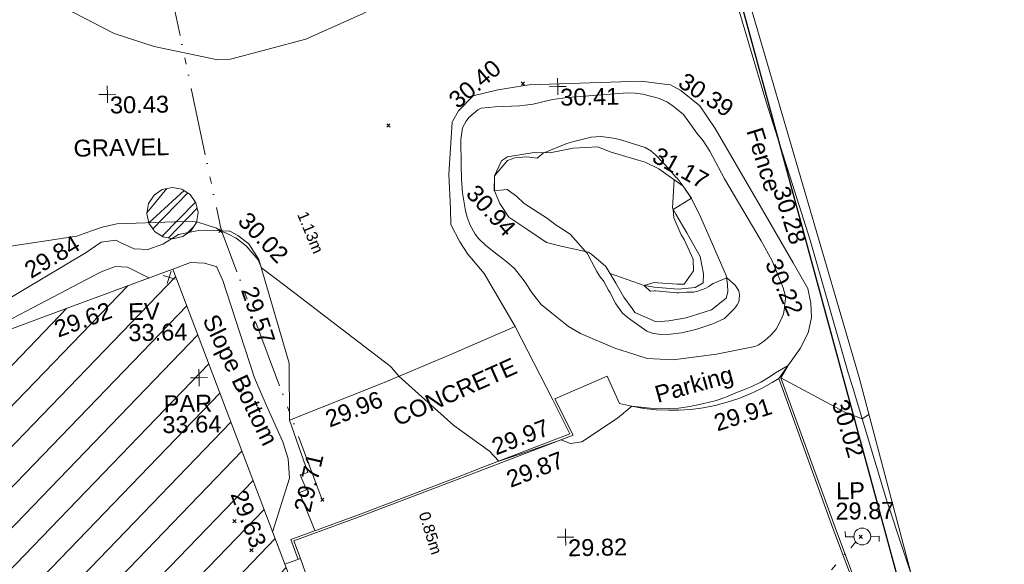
# Model space of a CAD drawing. Header units: millimetres. Extents: x -290717 to 520720, y -88450 to 287762.
# Tile 355 of 381: x 403332 to 425196, y 151249 to 163332. Entities that reach past the tile are written whole.
import ezdxf

# ---------------------------------------------------------------- set-up
doc = ezdxf.new("R2010")
doc.units = ezdxf.units.MM
for name, pattern in [('IMPORT-HIDDEN2 _3_', [4762.5, 3175, -1587.5]), ('IMPORT-UG_ELEC_LV_QLB2 _2_', [2700, 1500, -300.0000000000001, 0, -250, 150, -300.0000000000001, 0, -200]), ('IMPORT-UG_ELEC_STREET LIGHTING_QLB2 _2_', [2700, 1500, -300.0000000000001, 0, -250, 150, -300.0000000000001, 0, -200])]:
    doc.linetypes.add(name, pattern=pattern)
for name, color, linetype, lineweight, true_color in [('00_TOPO_EAVE', 7, 'Continuous', 9, 0x666666), ('00_TOPO_FURN_LAMP_POST', 7, 'Continuous', 9, 0x666666), ('00_UAV_BUILDING_HATCH', 7, 'Continuous', 9, 0x999999), ('00_UAV_BUILDING_OUTLINE', 5, 'Continuous', 9, 0x0000ff), ('00_UAV_CONCRETE', 9, 'Continuous', 9, 0x808080), ('00_UAV_EAVE', 7, 'Continuous', 9, 0x666666), ('00_UAV_FENCE', 7, 'Continuous', 9, 0x264c2f), ('00_UAV_FURN_LAMP_POST', 7, 'Continuous', 9, 0xa50000), ('00_UAV_KERB_BOTTOM', 1, 'Continuous', 9, 0xff0000), ('00_UAV_KERB_TOP', 7, 'Continuous', 9, 0xa500a5), ('00_UAV_LEVEL_SPOT', 7, 'Continuous', 9, 0x666666), ('00_UAV_PARAPET', 7, 'Continuous', 9, 0x666666), ('00_UAV_PARKING', 4, 'Continuous', 9, 0x00ffff), ('00_UAV_SLOPE_BOTTOM', 30, 'Continuous', 9, 0xff7f00), ('00_UAV_SLOPE_TOP', 40, 'Continuous', 9, 0xffbf00), ('00_UAV_TREE_LINE', 7, 'Continuous', 9, 0x52a552), ('01_DTM_CONTOUR_MJR', 7, 'Continuous', 9, 0x7f3f00), ('01_DTM_CONTOUR_MNR', 7, 'Continuous', 9, 0xa5a552), ('12333-PUM-2D-U-0001-C01 - Rev2_REVIT IMPORT_dwg', 7, 'Continuous', 9, 0x767676), ('PUM-CHAMBER EXTENTS', 6, 'IMPORT-HIDDEN2 _3_', 9, 0xff00ff), ('PUM-ELECTRIC-LV-QLB2', 1, 'IMPORT-UG_ELEC_LV_QLB2 _2_', 9, 0xff0000), ('PUM-ELECTRIC-SL-QLB2', 7, 'IMPORT-UG_ELEC_STREET LIGHTING_QLB2 _2_', 9, 0xff7f7f), ('PUM-SURVEY BOUNDARY_EXTENT', 190, 'Continuous', 25, 0x7f00ff)]:
    doc.layers.add(name, color=color, linetype=linetype, lineweight=lineweight, true_color=true_color)
doc.layers.add('00_UAV_SURVEY_TEXT', color=7, linetype='Continuous', lineweight=9)
doc.layers.add('GEN-TEXT', color=7, linetype='Continuous', lineweight=9)
doc.styles.add('Arial_1', font='arial.ttf', dxfattribs={"height": 250})
doc.styles.add('Swis721 Lt BT_2', font='swissl.ttf', dxfattribs={"height": 375})

# ---------------------------------------------------------------- blocks, each defined once
blk = doc.blocks.new('12333-PUM-2D-U-0001-C01 - Rev2_REVIT IMPORT_dwg_MSL_Eaves_SYM_1-V74-Site Location Plan Existing')
at = {"layer": '00_TOPO_EAVE', "color": 254, "true_color": 0xcccccc}
for p, q in [((356.5791934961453, -116.0873754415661), (-356.5791934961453, 116.0873754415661)), ((-116.0873754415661, -356.5791934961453), (116.0873754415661, 356.5791934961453))]:
    blk.add_line(p, q, dxfattribs=at)
blk = doc.blocks.new('12333-PUM-2D-U-0001-C01 - Rev2_REVIT IMPORT_dwg_MSL_Lamp_Post_SYM-2077240-Site Location Plan Existing')
at = {"layer": '00_TOPO_FURN_LAMP_POST', "color": 254, "true_color": 0xcccccc, "flags": 128}
for points in [[(-500.1060478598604, 0), (-1000.212095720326, 0), (-1000.212095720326, 316.7338303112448)], [(500.1060478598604, 0), (1000.21209571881, 0), (1000.21209571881, -316.7338303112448)]]:
    blk.add_lwpolyline(points, dxfattribs=at)
at = {"layer": '00_TOPO_FURN_LAMP_POST', "color": 254, "true_color": 0xcccccc}
blk.add_circle((0, 0), 500.1060478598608, dxfattribs=at)
blk = doc.blocks.new('12333-PUM-2D-U-0001-C01 - Rev2_REVIT IMPORT_dwg_MSL_Parapet_SYM-V111-Site Location Plan Existing')
at = {"layer": '00_UAV_PARAPET', "color": 254, "true_color": 0xcccccc, "flags": 128}
for points in [[(0, -500.0000000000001), (0, 0), (-500.0000000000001, 0)], [(500.0000000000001, 0), (0, 0), (0, 500.0000000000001)]]:
    blk.add_lwpolyline(points, dxfattribs=at)
blk = doc.blocks.new('12333-PUM-2D-U-0001-C01 - Rev2_REVIT IMPORT_dwg_UAV-2077255-Site Location Plan Existing')
at = {"layer": '00_UAV_LEVEL_SPOT', "color": 254, "true_color": 0xcccccc, "flags": 128}
for points in [[(0, -500.0000000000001), (0, 0), (-500.0000000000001, 0)], [(500.0000000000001, 0), (0, 0), (0, 500.0000000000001)]]:
    blk.add_lwpolyline(points, dxfattribs=at)
blk = doc.blocks.new('12333-PUM-2D-U-0001-C01 - Rev2_REVIT IMPORT_dwg_MGS62954_T2_Galway_ITM_3d_Rev1-2077680-Site Location Plan Existing')
at = {"layer": '00_UAV_BUILDING_HATCH', "true_color": 0xcccccc}
h = blk.add_hatch(dxfattribs=at)
h.set_pattern_fill('FP_1', color=254, style=0, pattern_type=2)
h.set_pattern_definition([(45, (0, 0), (-441.9417382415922, 441.9417382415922), [])])
h.paths.add_polyline_path([(534258130.3624688, 725648483.3139625), (534277656.3624687, 725655386.3139623), (534278388.3624687, 725653331.3139625), (534295255.4606528, 725659853.892727), (534294221.4606528, 725663214.8927271), (534296151.4606527, 725663830.8927269), (534296560.4606526, 725662667.892727), (534309422.4606529, 725667184.8927269), (534307379.4606526, 725673087.8927273), (534303370.4606528, 725671653.8927271), (534300995.5869049, 725678397.3035644), (534310510.4335188, 725681741.4081918), (534314220.5869049, 725671576.3035644), (534326500.5869049, 725675858.3035647), (534324518.5869049, 725681362.3035645), (534326113.5869048, 725681952.3035645), (534324160.5869049, 725687672.3035644), (534318720.5869049, 725685739.3035644), (534311382.5869049, 725706099.3035645), (534306310.324325, 725704323.4114221), (534306355.1088055, 725704192.7557818), (534273124.3649247, 725692215.3564034), (534273147.722073, 725692180.3999606), (534273192.9489231, 725691953.0292308), (534273147.722073, 725691725.6585009), (534273018.9269006, 725691532.9029037), (534272826.1713033, 725691404.1077312), (534272598.8005735, 725691358.8808811), (534272359.2318197, 725691412.2581903), (534272168.7586477, 725691547.7426457), (534272046.0540514, 725691744.8881879), (534272030.8694313, 725691821.2264285), (534266685.9286339, 725689894.7426034), (534268524.9398829, 725684612.5737505), (534268047.9286339, 725684437.7426035), (534269413.1688387, 725680562.3524156), (534277645.4188778, 725683533.3784788), (534277949.5529158, 725682690.6704742), (534281834.7170619, 725684092.8295298), (534281561.9286339, 725684932.7426034), (534287959.9286339, 725687070.7426034), (534294707.928634, 725667896.7426034), (534289312.3624687, 725665760.3139626), (534287625.3624685, 725670664.3139626), (534264563.3624687, 725662495.3139625), (534260945.3624687, 725672663.3139623), (534250837.3624687, 725669091.3139623), (534258126.7857321, 725648493.4208302)])
h.paths.add_polyline_path([(534297904.5869049, 725687834.3035645), (534296489.5869049, 725693151.3035643), (534301799.5869049, 725695024.3035643), (534303779.5869048, 725689436.3035644), (534301175.8806049, 725688726.3227148)])
at = {"layer": '00_UAV_BUILDING_OUTLINE', "color": 254, "true_color": 0xcccccc, "flags": 128}
blk.add_lwpolyline([(534295075.1652696, 725700127.1113536), (534299778.7335694, 725701822.4244721), (534304482.3018697, 725703517.7375907), (534306355.1088054, 725704192.7557818), (534306310.3243249, 725704323.4114221), (534309020.0596396, 725705272.139446), (534311382.5869048, 725706099.3035647), (534313077.9019064, 725701395.4859809), (534314773.2169079, 725696691.6683966), (534316468.5319094, 725691987.8508127), (534318163.846911, 725687284.0332288), (534318720.5869048, 725685739.3035643), (534321884.6900651, 725686863.6071323), (534324160.5869048, 725687672.3035644), (534324995.6435801, 725685226.5666556), (534326113.5869048, 725681952.3035647)], dxfattribs=at)
at = {"layer": '00_UAV_CONCRETE', "color": 254, "true_color": 0xcccccc}
blk.add_line((534314104.7485062, 725699627.7358189), (534313758.4066768, 725699507.3588176), dxfattribs=at)
at = {"layer": '00_UAV_CONCRETE', "color": 254, "true_color": 0xcccccc, "flags": 128}
blk.add_lwpolyline([(534319772.665399, 725703050.11376), (534318962.7484999, 725704689.7360002), (534317487.7485, 725704081.7360002), (534316035.0972621, 725703499.3096812), (534315998.7484999, 725703484.736), (534313918.7484999, 725702705.7360001), (534314302.7484999, 725701536.736), (534314133.7484999, 725701488.7360002), (534314268.7485, 725701149.7360001), (534314109.7484999, 725701096.7360002), (534314394.7290625, 725700356.1402731), (534314438.4941374, 725700242.4054018)], dxfattribs=at)
at = {"layer": '00_UAV_FENCE', "color": 254, "true_color": 0xcccccc, "flags": 128}
blk.add_lwpolyline([(534320389.2509079, 725722295.602911), (534322026.9295781, 725717574.8527672), (534322067.324325, 725717458.4114221), (534323679.0831036, 725712856.5119228), (534323835.3243248, 725712410.4114221), (534324615.3243248, 725709605.4114221), (534325077.7794791, 725708060.7516631), (534325547.3243248, 725706492.411422), (534326340.3243248, 725703539.4114221), (534326421.4476557, 725703251.9306183), (534327140.3243249, 725700704.4114221), (534327841.8839352, 725698460.7306354), (534328104.3243249, 725697621.4114221), (534329204.8015908, 725693653.4179425), (534329542.3243249, 725692436.4114221), (534330410.324325, 725689060.4114221)], dxfattribs=at)
at = {"layer": '00_UAV_KERB_BOTTOM', "color": 254, "true_color": 0xcccccc, "flags": 128}
for points in [[(534324794.7485063, 725703437.7358189), (534325939.7485063, 725700092.735819), (534326430.7921224, 725698715.4712597), (534327071.7485063, 725696917.7358189), (534327742.7485063, 725695001.7358189), (534326745.1810315, 725694653.3789229), (534325663.7485064, 725694275.7358189), (534323191.7485062, 725693377.7358189), (534322047.8799772, 725692941.646758), (534321869.7485062, 725692873.7358187)], [(534314104.7485064, 725699627.7358189), (534313962.7485064, 725700024.7358189), (534315426.7485063, 725700531.735819), (534317637.7485063, 725701325.735819), (534318266.2247632, 725701555.0513378), (534320205.7485062, 725702262.7358189), (534319817.7485062, 725703071.735819)]]:
    blk.add_lwpolyline(points, dxfattribs=at)
at = {"layer": '00_UAV_KERB_TOP', "color": 254, "true_color": 0xcccccc, "flags": 128}
for points in [[(534324842.0538554, 725703453.9285319), (534325986.9511545, 725700109.2285619), (534326478.1010932, 725698731.6657922), (534327118.8918768, 725696934.3948227), (534327806.4794167, 725694971.0301031), (534326855.7383016, 725694639.0252694), (534325680.5271744, 725694228.6340821), (534323209.1912981, 725693330.8753372), (534322157.4599354, 725692929.9126996), (534321887.5600289, 725692827.0159124)], [(534314057.669465, 725699610.8964642), (534313898.6588702, 725700055.4542539), (534315410.1173587, 725700578.8896729), (534317620.7296044, 725701372.7504252), (534318155.2705457, 725701567.7912593), (534320136.8292893, 725702290.8132775), (534319772.665399, 725703050.11376)]]:
    blk.add_lwpolyline(points, dxfattribs=at)
at = {"layer": '00_UAV_PARKING', "color": 254, "true_color": 0xcccccc}
blk.add_line((534314104.7485062, 725699627.7358189), (534314696.7485064, 725697894.7358189), dxfattribs=at)
at = {"layer": '00_UAV_PARKING', "color": 254, "true_color": 0xcccccc, "flags": 128}
blk.add_lwpolyline([(534319817.7485062, 725703071.735819), (534320986.7485062, 725703557.7358189), (534321252.7485063, 725702947.7358189), (534321518.0745678, 725702879.0384374), (534321787.190613, 725702827.1365758), (534322059.0345643, 725702792.2350671), (534322332.5335771, 725702774.4716512), (534322556.7485063, 725702772.735819), (534322830.4897625, 725702786.2625976), (534323102.8414996, 725702816.9510398), (534323372.7288691, 725702864.6800324), (534323639.0867494, 725702929.261211), (534323900.8639476, 725703010.4397031), (534324157.0273487, 725703107.8951343), (534324249.7465417, 725703150.0109063), (534324406.5659927, 725703221.2428923), (534324648.4950644, 725703350.0356456), (534324794.7485063, 725703437.7358189)], dxfattribs=at)
at = {"layer": '00_UAV_SLOPE_BOTTOM', "color": 254, "true_color": 0xcccccc, "flags": 128}
for points in [[(534318962.7484999, 725704689.7360002), (534318295.3245001, 725705877.4115), (534317939.3245002, 725706314.4115001), (534317768.3245001, 725706592.4115), (534317576.3245, 725706983.4115), (534317572.3245001, 725707325.4115001), (534317551.3245001, 725708095.4115), (534317642.3245001, 725709252.4115001), (534317656.9985378, 725709278.0654123), (534317785.3245001, 725709502.4115), (534318119.3245001, 725709823.4115001), (534318671.3245, 725709946.4115), (534319367.3245, 725710049.4115001), (534321857.3245, 725710087.4115001), (534322370.0117937, 725710011.1045543), (534322502.3245001, 725709991.4115001), (534322729.3245001, 725709863.4115001), (534323147.3245001, 725709516.4115001), (534323482.3245, 725709009.4115001), (534324448.3245001, 725707274.4115001), (534325156.274173, 725705994.0181463), (534325472.3245001, 725705422.4115), (534325539.3245, 725705096.4115001), (534325546.3245, 725704779.4115), (534325464.3245001, 725704436.4115), (534325285.3245001, 725704094.4115002), (534324794.7485063, 725703437.7358189)], [(534321089.8519862, 725705831.8107947), (534321842.3245001, 725705549.4115001), (534322062.3245001, 725705512.4115001), (534322593.3245001, 725705459.4115001), (534322974.3245001, 725705489.4115), (534323155.3245001, 725705585.4115), (534323165.3245001, 725705785.4115001), (534323096.3245001, 725706171.4115001), (534322813.3245, 725706706.4115), (534322576.3245001, 725707120.4115001), (534322502.3245001, 725707260.4115001), (534322546.7269245, 725707887.7472982)], [(534310848.4244108, 725705912.28348), (534310376.3245001, 725706161.4115), (534310115.3245, 725706181.4115), (534309869.3245001, 725706096.4115001), (534309760.3245001, 725706052.4115001), (534306310.3243249, 725704323.4114221), (534306339.7807832, 725704338.1738037)], [(534313499.1850438, 725700226.594637), (534313891.3245001, 725701415.4115002), (534313874.3245001, 725701843.4115), (534313762.3245001, 725702224.4115002), (534313401.3245001, 725703049.4115), (534313158.3245001, 725703654.4115001), (534312756.2299093, 725704959.2655461), (534312489.3245001, 725705825.4115001), (534312354.3245001, 725706136.4115), (534312340.3245, 725706138.4115002), (534312086.3245002, 725706216.4115), (534311781.3245, 725706241.4115002), (534311382.5869048, 725706099.3035645)]]:
    blk.add_lwpolyline(points, dxfattribs=at)
at = {"layer": '00_UAV_SLOPE_TOP', "color": 254, "true_color": 0xcccccc, "flags": 128}
blk.add_lwpolyline([(534323331.3245, 725704984.4115), (534322761.3245001, 725704816.4115), (534322375.3245, 725704757.4115001), (534322094.3245001, 725704745.4115001), (534321628.3245001, 725704957.4115), (534321567.3245001, 725705045.4115002), (534321384.3245, 725705302.4115), (534321216.3245002, 725705613.4115), (534321000.3245001, 725705986.4115), (534320684.3245001, 725706269.4115), (534320617.3245, 725706310.4115001), (534320041.3245, 725706450.4115001), (534319692.3245001, 725706544.4115001), (534319257.7972078, 725706845.0771958), (534318861.3245001, 725707119.4115001), (534318668.3245001, 725707425.4115002), (534318553.3245, 725707713.4115), (534318564.3245002, 725708041.4115), (534318720.3245, 725708373.4115001), (534318860.3245, 725708460.4115002), (534319449.3245002, 725708543.4115001), (534319801.3245001, 725708529.4115001), (534320320.3245001, 725708629.4115001), (534320868.3245002, 725708645.4115001), (534321142.3245, 725708529.4115001), (534321760.1417096, 725708338.6974977), (534321913.3245001, 725708291.4115), (534322213.3245001, 725708131.4115), (534322748.3245002, 725707740.4115), (534322929.3245, 725707467.4115001), (534323130.3245001, 725707039.4115001), (534323665.3245001, 725705744.4115001), (534323694.3245001, 725705539.4115), (534323697.3245001, 725705378.4115), (534323655.3245001, 725705239.4115001)], close=True, dxfattribs=at)
blk.add_lwpolyline([(534306817.3245001, 725704985.4115001), (534308074.6815334, 725705704.714618), (534309467.3245001, 725706501.4115002), (534309804.3245, 725706721.4115001), (534310133.3245001, 725706766.4115001), (534310228.3245001, 725706709.4115), (534310532.3245001, 725706566.4115), (534310837.3245001, 725706541.4115), (534311175.3245001, 725706658.4115), (534311525.3245002, 725706862.4115), (534311931.3245001, 725706940.4115002), (534312372.3245001, 725706941.4115), (534312655.6486632, 725706918.9409629), (534312662.3245002, 725706918.4115001), (534312840.3245, 725706821.4115), (534313079.3245001, 725706628.4115001), (534313297.3245002, 725706277.4115001), (534313932.3245001, 725703963.4115), (534313918.7484999, 725702705.7360001)], dxfattribs=at)
at = {"layer": '00_UAV_TREE_LINE', "color": 254, "true_color": 0xcccccc, "flags": 128}
blk.add_lwpolyline([(534310837.2722841, 725749438.6609697), (534309905.2722841, 725745278.6609697), (534309789.2722842, 725744421.6609697), (534309825.2722842, 725743677.6609697), (534312213.2509079, 725736174.6029111), (534312707.250908, 725734512.6029111), (534313289.2509078, 725733305.602911), (534314274.2509079, 725732431.6029112), (534315105.2509079, 725731852.6029111), (534316079.2509079, 725731309.6029111), (534316719.2509079, 725730536.6029111), (534317304.2509078, 725728943.6029111), (534320382.2509079, 725721266.602911), (534322915.7485062, 725716499.735819), (534324281.7485062, 725711808.735819), (534326579.7485062, 725703426.735819), (534328530.7485062, 725695507.7358189), (534329612.7485062, 725686913.7358189)], dxfattribs=at)
at = {"layer": '01_DTM_CONTOUR_MJR', "color": 254, "true_color": 0xcccccc, "flags": 128}
blk.add_lwpolyline([(534326782.5318602, 725702603.6495144), (534326630, 725702510), (534326250.8298165, 725702666.1322006), (534324840, 725703450.0000002), (534325010, 725703720.0000002), (534324723.5181348, 725703560.7527758), (534324601.9930812, 725703484.4193728), (534324395.4964837, 725703366.3536645), (534324177.7310078, 725703264.513067), (534324066.8184819, 725703222.79868), (534323839.8130546, 725703132.7813692), (534323614.6783548, 725703046.0575415), (534323372.8000435, 725702969.2016956), (534323122.334004, 725702910.080483), (534323053.2106439, 725702898.2259551), (534322808.505237, 725702853.9033495), (534322555.4751132, 725702820.6787331), (534322334.8214288, 725702811.5384616), (534322067.5579325, 725702810.7843137), (534321791.4895494, 725702848.2056032), (534321520.0000001, 725702880.0000001), (534321202.3170733, 725702617.987805), (534320395.0896152, 725702106.5923913), (534320144.2178007, 725702076.1967961), (534319940.0000002, 725702160), (534319081.3307316, 725701883.4710009), (534318550.0000001, 725701710.0000001), (534318348.1544781, 725701938.9765226), (534317564.7412981, 725702521.9314024), (534316370.0000001, 725703630.0000001), (534316200.5392013, 725703832.3598394), (534316172.3539013, 725703861.796617), (534313868.468912, 725705690.4766841), (534313350, 725706090.0000001), (534313281.3144138, 725706269.6191188), (534313018.1887809, 725706588.5102776), (534312799.5418754, 725706763.8540312), (534312634.339018, 725706855.4336582), (534312440.0000002, 725706940.0000002), (534312370.8496433, 725706989.2793156), (534311957.3122329, 725707130.0931404), (534311841.8965518, 725707144.4000001), (534311440.9508113, 725707148.1955563), (534310159.1961412, 725707125.2197176), (534309831.2211802, 725707059.9912077), (534309592.6807856, 725706977.2574193), (534309269.356205, 725706870.419314), (534307595.7496654, 725706642.6840696)], dxfattribs=at)
at = {"layer": '01_DTM_CONTOUR_MNR', "color": 254, "true_color": 0xcccccc, "flags": 128}
blk.add_lwpolyline([(534317254.4192096, 725712824.983984), (534316842.9032259, 725712420.0000001), (534316598.5579711, 725712160.6800445), (534316563.0770662, 725712134.2757109), (534315706.5666667, 725711696.5666667), (534314430.0000002, 725711149.0476191), (534312745.4761905, 725710735.4761906), (534312430.0000002, 725710735.7514453), (534311055.770548, 725711045.7705481), (534310174.8638514, 725711349.6049769), (534308869.877701, 725712055.1009494), (534307700.0000001, 725713060.0000002), (534305824.7127722, 725713114.1554317)], dxfattribs=at)
for points in [[(534323668.6894007, 725707891.0417585), (534324457.4944753, 725706498.0690497), (534324691.6751182, 725706051.90733), (534324928.0792912, 725705449.2930114), (534324967.5436617, 725705286.9968517), (534324973.9752501, 725705205.6579534), (534324962.0000002, 725705100), (534324942.4830162, 725704952.4649425), (534324924.6705426, 725704871.511628), (534324892.6633986, 725704797.4997764), (534324797.4780881, 725704597.7433125), (534324755.2585776, 725704528.9668394), (534324637.7614419, 725704404.3318352), (534324497.8020257, 725704282.0479939), (534324370.3378016, 725704202.2435849), (534324350.6564366, 725704188.1619779), (534324315.8760086, 725704169.7966425), (534324280.0957129, 725704156.5483549), (534323424.7568126, 725704000.0312271), (534322460.0000001, 725703890), (534321880.0000001, 725703930.0000002), (534321448.4174312, 725704078.2110094), (534321170.0000001, 725704170.0000001), (534320409.4480168, 725704509.0647538), (534320150.0000001, 725704670.0000001), (534319779.1558737, 725704972.4675428), (534319550.965821, 725705171.2150257), (534319360.1869524, 725705421.1107781), (534319181.1558372, 725705700.7818638), (534318969.9755311, 725705978.7332362), (534318802.1830188, 725706127.6518997), (534318486.3889471, 725706379.2561082), (534318333.9084969, 725706506.9542484), (534318191.2372848, 725706653.1533647), (534318109.3653434, 725706753.8315452), (534318001.1885999, 725706956.5185118), (534317935.9680452, 725707134.2528195), (534317907.6856928, 725707280.177521), (534317844.7067449, 725707677.9618769), (534317827.7931229, 725707981.7901607), (534317824.2615895, 725708288.554843), (534317825.8444709, 725708859.2500869), (534317870.2913949, 725709123.9915011), (534317952.2098239, 725709269.491303), (534318015.6189166, 725709344.1178395), (534318215.7908164, 725709515.211039), (534318295.2989928, 725709548.7039399), (534318607.3989688, 725709574.3938127), (534318789.433004, 725709577.9202569), (534319145.0654206, 725709584.7943926), (534319273.4782609, 725709596.3478262), (534319445.6552045, 725709621.2871747), (534319877.228261, 725709711.8478262), (534320217.1677614, 725709754.4763626), (534321550.0243851, 725709832.3579304), (534321718.1168571, 725709825.9397062), (534321885.555992, 725709797.9315209), (534322258.0250649, 725709692.837799), (534322431.6265473, 725709609.6726693), (534322556.4327599, 725709521.7664038), (534322779.2659847, 725709327.7675477), (534322914.2326502, 725709144.9155799), (534323068.0273973, 725708908.3444227), (534323208.6449581, 725708738.644958), (534323356.0084512, 725708507.8342274)], [(534322750.0000001, 725707740), (534322930.0000002, 725707470.0000001), (534322520.0000001, 725707230), (534322524.8382018, 725707041.3650963), (534322683.7094396, 725706663.0920777), (534322747.6816064, 725706558.3585751), (534322941.655099, 725706119.0075742), (534322941.1271678, 725705855.8876337), (534322730, 725705570.0000002), (534322573.7177132, 725705565.8348635), (534322151.6538114, 725705605.727314), (534322065.4283475, 725705612.0529325), (534321840, 725705550.0000001), (534321970.3436533, 725705425.8328176), (534321990.7860963, 725705421.4705883), (534322063.0783514, 725705432.0150989), (534322093.4715045, 725705431.5511616), (534322565.6110596, 725705378.7035317), (534322612.2853565, 725705376.1021879), (534322777.4030979, 725705385.6006804), (534322937.9221083, 725705387.6562501), (534323030.6422562, 725705404.0901374), (534323194.617182, 725705465.7854064), (534323282.0394737, 725705504.5723685), (534323312.6785715, 725705530.625), (534323373.1617342, 725705569.8904026), (534323680.0000002, 725705690.0000002), (534323860.3223496, 725705526.8982809), (534323944.7469854, 725705399.0094746), (534323957.8119181, 725705311.8987386), (534323945.9371118, 725705203.6080041), (534323935.8445488, 725705152.3484614), (534323903.7487923, 725705087.657005), (534323869.5101553, 725705043.5842294), (534323828.5907836, 725705000.2849797), (534323612.0626922, 725704790.9889178), (534323352.4638014, 725704675.134123), (534322973.408517, 725704556.573862), (534322653.8018949, 725704490.7858741), (534322407.5541936, 725704460.3481458), (534322215.6705713, 725704457.9008344), (534322021.2401623, 725704481.5092055), (534321886.2792839, 725704536.7298754), (534321588.3688543, 725704756.469954), (534321535.7670012, 725704798.1650673), (534321476.2500001, 725704843.7500001), (534321349.7774078, 725704947.3538765), (534321206.5791661, 725705159.8619525), (534321074.7809832, 725705415.7914352), (534321050.9307359, 725705461.4718615), (534320950.9618875, 725705658.4210528), (534320909.749679, 725705709.8331195), (534320874.6267177, 725705744.1519085), (534320797.8606298, 725705879.8792984), (534320623.1359459, 725706213.6934367), (534320594.9824608, 725706282.6370666), (534320550.0000001, 725706330.0000001), (534320230.1873614, 725706712.6396896), (534320113.5162312, 725706795.206651), (534319913.459405, 725706921.4220878), (534319725.7345529, 725707079.9887956), (534319212.2885574, 725707418.679429), (534319039.4032259, 725707586.4139785), (534318841.8271696, 725707736.1647748), (534318550.0000001, 725707710.0000001), (534318560.0000002, 725708040.0000001), (534318857.5155957, 725708381.0012478), (534319020.1762115, 725708437.753304), (534319289.0000001, 725708449), (534319514.0467808, 725708415.7880619), (534319650.0000001, 725708530), (534319778.9260387, 725708580.4269792), (534320178.8714948, 725708730.5540601), (534320333.7390717, 725708775.2416143), (534320725.2968549, 725708867.0547179), (534320932.716109, 725708878.0585779), (534321122.7339681, 725708847.6949872), (534321258.3621534, 725708822.6175456), (534321406.7643867, 725708786.6340934), (534321916.4069661, 725708610.3483044), (534322041.2526346, 725708537.2433348), (534322145.3176646, 725708445.8979528), (534322309.9704511, 725708267.9592227), (534322365.9404273, 725708210.8579996), (534322590.5054482, 725707946.8799909), (534322614.8249274, 725707917.5283941)]]:
    blk.add_lwpolyline(points, close=True, dxfattribs=at)
at = {"xscale": 0.375, "yscale": 0.375, "zscale": 0.375}
for name, p in [('12333-PUM-2D-U-0001-C01 - Rev2_REVIT IMPORT_dwg_UAV-2077255-Site Location Plan Existing', (534310000, 725710000.0000001)), ('12333-PUM-2D-U-0001-C01 - Rev2_REVIT IMPORT_dwg_UAV-2077255-Site Location Plan Existing', (534320000, 725710000.0000001)), ('12333-PUM-2D-U-0001-C01 - Rev2_REVIT IMPORT_dwg_MSL_Eaves_SYM_1-V74-Site Location Plan Existing', (534311299.5870001, 725705918.3035)), ('12333-PUM-2D-U-0001-C01 - Rev2_REVIT IMPORT_dwg_MSL_Parapet_SYM-V111-Site Location Plan Existing', (534311923.587, 725703678.3035)), ('12333-PUM-2D-U-0001-C01 - Rev2_REVIT IMPORT_dwg_UAV-2077255-Site Location Plan Existing', (534320000, 725700000)), ('12333-PUM-2D-U-0001-C01 - Rev2_REVIT IMPORT_dwg_MSL_Lamp_Post_SYM-2077240-Site Location Plan Existing', (534326588.7485063, 725699898.7358189))]:
    blk.add_blockref(name, p, dxfattribs=at)
at = {"layer": '00_UAV_BUILDING_OUTLINE', "color": 251, "true_color": 0x666666, "char_height": 375, "width": 1495.902363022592, "attachment_point": 1, "line_spacing_factor": 1.005061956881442, "style": 'Swis721 Lt BT_2'}
for s, insert, rotation in [('29.62', (534308688.3192314, 725704974.0709258), 19.296086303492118), ('29.63', (534312926.0431331, 725701209.660239), 289.81980023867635)]:
    blk.add_mtext(s, dxfattribs=dict(at, insert=insert, rotation=rotation))
at = {"layer": '00_UAV_CONCRETE', "color": 251, "true_color": 0x666666, "char_height": 375, "width": 1495.902363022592, "attachment_point": 1, "line_spacing_factor": 1.005061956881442, "style": 'Swis721 Lt BT_2'}
for s, insert, rotation in [('29.96', (534314671.9411075, 725702870.5163064), 20.58351146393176), ('29.71', (534313975.8727641, 725700719.8871158), 75.81340348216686)]:
    blk.add_mtext(s, dxfattribs=dict(at, insert=insert, rotation=rotation))
at = {"layer": '00_UAV_EAVE', "char_height": 375, "attachment_point": 1, "line_spacing_factor": 1.005061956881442, "style": 'Swis721 Lt BT_2'}
for s, insert, width in [('EV', (534310377.2562355, 725705357.8094479), 736.078940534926), ('33.64', (534310372.5878323, 725704891.0588237), 1495.902363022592)]:
    blk.add_mtext(s, dxfattribs=dict(at, insert=insert, width=width))
at = {"layer": '00_UAV_FENCE', "color": 251, "true_color": 0x666666, "char_height": 375, "attachment_point": 1, "line_spacing_factor": 1.005061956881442, "style": 'Swis721 Lt BT_2'}
for s, insert, width, rotation in [('Fence', (534324527.8322813, 725709049.0319568), 1681.10932225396, 286.09608154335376), ('30.28', (534325093.7148312, 725707737.0283985), 1495.902363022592, 286.6671561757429), ('30.02', (534326319.7706869, 725702984.3550786), 1495.902363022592, 285.75837373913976)]:
    blk.add_mtext(s, dxfattribs=dict(at, insert=insert, width=width, rotation=rotation))
at = {"layer": '00_UAV_FURN_LAMP_POST', "color": 251, "true_color": 0x666666, "char_height": 375, "attachment_point": 1, "line_spacing_factor": 1.005061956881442, "style": 'Swis721 Lt BT_2'}
for s, insert, width in [('LP', (534326024.0004881, 725701107.3052119), 707.5855621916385), ('29.87', (534326001.4569767, 725700656.7431138), 1495.902363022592)]:
    blk.add_mtext(s, dxfattribs=dict(at, insert=insert, width=width))
at = {"layer": '00_UAV_KERB_BOTTOM', "color": 251, "true_color": 0x666666, "insert": (534318669.6365269, 725701466.2376219), "char_height": 375, "width": 1495.902363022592, "attachment_point": 1, "rotation": 20.045781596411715, "line_spacing_factor": 1.005061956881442, "style": 'Swis721 Lt BT_2'}
blk.add_mtext('29.87', dxfattribs=at)
at = {"layer": '00_UAV_KERB_TOP', "color": 251, "true_color": 0x666666, "insert": (534318358.0174277, 725702191.3789467), "char_height": 375, "width": 1495.902363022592, "attachment_point": 1, "rotation": 20.045781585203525, "line_spacing_factor": 1.005061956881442, "style": 'Swis721 Lt BT_2'}
blk.add_mtext('29.97', dxfattribs=at)
at = {"layer": '00_UAV_LEVEL_SPOT', "char_height": 375, "width": 1495.902363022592, "attachment_point": 1, "line_spacing_factor": 1.005061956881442, "style": 'Swis721 Lt BT_2'}
for s, insert in [('30.43', (534310051.8765643, 725709949.1441547)), ('30.41', (534320051.8765643, 725709949.1441547)), ('29.82', (534320051.8765643, 725699949.1441548))]:
    blk.add_mtext(s, dxfattribs=dict(at, insert=insert))
at = {"layer": '00_UAV_PARAPET', "char_height": 375, "attachment_point": 1, "line_spacing_factor": 1.005061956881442, "style": 'Swis721 Lt BT_2'}
for s, insert, width in [('PAR', (534311128.9424914, 725703299.4014806), 1168.228512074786), ('33.64', (534311091.652664, 725702837.2687906), 1495.902363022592)]:
    blk.add_mtext(s, dxfattribs=dict(at, insert=insert, width=width))
at = {"layer": '00_UAV_PARKING', "color": 251, "true_color": 0x666666, "char_height": 375, "attachment_point": 1, "line_spacing_factor": 1.005061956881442, "style": 'Swis721 Lt BT_2'}
for s, insert, width, rotation in [('Parking', (534322003.6253506, 725703303.9084511), 2037.276551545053, 14.390028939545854), ('29.91', (534323302.5019093, 725702644.107286), 1495.902363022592, 16.75891284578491)]:
    blk.add_mtext(s, dxfattribs=dict(at, insert=insert, width=width, rotation=rotation))
at = {"layer": '00_UAV_SLOPE_BOTTOM', "color": 251, "true_color": 0x666666, "char_height": 375, "attachment_point": 1, "line_spacing_factor": 1.005061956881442, "style": 'Swis721 Lt BT_2'}
for s, insert, width, rotation in [('30.40', (534317534.4814122, 725709819.121711), 1495.902363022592, 39.54431404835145), ('30.39', (534322854.0199833, 725710282.192062), 1495.902363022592, 326.0380846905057), ('30.22', (534324873.864141, 725706140.5634967), 1495.902363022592, 292.81173112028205), ('29.57', (534313243.2251169, 725705725.2537792), 1495.902363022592, 287.71376744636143), ('Slope Bottom', (534312356.17562, 725705122.0795326), 3685.143599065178, 294.6960104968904)]:
    blk.add_mtext(s, dxfattribs=dict(at, insert=insert, width=width, rotation=rotation))
at = {"layer": '00_UAV_SLOPE_TOP', "color": 251, "true_color": 0x666666, "char_height": 375, "width": 1495.902363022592, "attachment_point": 1, "line_spacing_factor": 1.005061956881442, "style": 'Swis721 Lt BT_2'}
for s, insert, rotation in [('31.17', (534322225.8261102, 725708640.1778514), 329.70408712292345), ('30.94', (534318178.5352004, 725707889.9257509), 311.7710817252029), ('30.02', (534313096.4797583, 725707372.2197326), 312.96453157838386), ('29.84', (534308045.7695332, 725706258.715034), 29.77281456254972)]:
    blk.add_mtext(s, dxfattribs=dict(at, insert=insert, rotation=rotation))
at = {"layer": '00_UAV_SURVEY_TEXT', "color": 251, "true_color": 0x666666, "insert": (534309226.8, 725709004.6296079), "char_height": 375, "width": 2322.210334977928, "attachment_point": 1, "line_spacing_factor": 1.005061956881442, "style": 'Swis721 Lt BT_2'}
blk.add_mtext('GRAVEL', dxfattribs=at)
at = {"layer": '00_UAV_SURVEY_TEXT', "color": 251, "true_color": 0x666666, "insert": (534316169.9083602, 725702865.5772852), "char_height": 375, "width": 3286.236302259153, "attachment_point": 1, "rotation": 23.004068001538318, "line_spacing_factor": 1.005061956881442, "style": 'Swis721 Lt BT_2'}
blk.add_mtext('CONCRETE', dxfattribs=at)
blk = doc.blocks.new('12333-PUM-2D-U-0001-C01 - Rev2_REVIT IMPORT_dwg-1620468-Site Location Plan Existing')
at = {"layer": 'PUM-CHAMBER EXTENTS', "true_color": 0xffaaff}
h = blk.add_hatch(dxfattribs=at)
h.set_pattern_fill('FP_3', color=211, style=0, pattern_type=2)
h.set_pattern_definition([(45, (-533641079.65, -725615854.3560001), (-265.1650429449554, 265.1650429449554), []), (45, (-533640902.873, -725615854.3560001), (-265.1650429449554, 265.1650429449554), [])])
h.paths.add_polyline_path([(670318.695917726, 90918.86973858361), (670536.6562881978, 90962.22475182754), (670724.4695811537, 91090.23220057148), (670844.8988001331, 91270.46726376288), (670888.2538133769, 91488.42763423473), (670844.8988001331, 91706.3880047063), (670721.4341680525, 91891.16588456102), (670536.6562881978, 92014.63051664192), (670318.6959177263, 92057.98552988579), (670100.7355472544, 92014.63051664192), (669915.9576673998, 91891.1658845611), (669792.4930353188, 91706.38800470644), (669749.138022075, 91488.42763423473), (669792.4930353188, 91270.46726376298), (669915.9576673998, 91085.68938390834), (670100.7355472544, 90962.22475182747)])
at = {"layer": 'GEN-TEXT', "color": 253, "true_color": 0xaaaaaa}
for p, q in [((678113.9948138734, 94191.2884822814), (678184.7054919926, 94261.9991604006)), ((678184.7054919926, 94191.2884822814), (678113.9948138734, 94261.9991604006)), ((675110.9948138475, 93312.28848232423), (675181.7054919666, 93382.99916044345)), ((675181.7054919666, 93312.28848232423), (675110.9948138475, 93382.99916044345)), ((671338.9948138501, 91039.28848227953), (671409.7054919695, 91109.99916039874)), ((671409.7054919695, 91039.28848227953), (671338.9948138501, 91109.99916039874)), ((671711.9948138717, 87491.28848232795), (671782.7054919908, 87561.99916044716)), ((671782.7054919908, 87491.28848232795), (671711.9948138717, 87561.99916044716)), ((673498.9948137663, 85034.28848227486), (673569.7054918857, 85104.99916039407)), ((673569.7054918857, 85034.28848227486), (673498.9948137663, 85104.99916039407)), ((671539.9948138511, 84592.28848223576), (671610.7054919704, 84662.99916035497)), ((671610.7054919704, 84592.28848223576), (671539.9948138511, 84662.99916035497)), ((671907.994813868, 83941.28848228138), (671978.705491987, 84011.99916040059)), ((671978.705491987, 83941.28848228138), (671907.994813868, 84011.99916040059)), ((685438.994813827, 84003.28848231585), (685509.7054919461, 84073.99916043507)), ((685509.7054919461, 84003.28848231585), (685438.994813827, 84073.99916043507))]:
    blk.add_line(p, q, dxfattribs=at)
at = {"layer": 'PUM-CHAMBER EXTENTS', "color": 211, "linetype": 'Continuous', "true_color": 0xffaaff, "flags": 128}
blk.add_lwpolyline([(670888.2538133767, 91488.42763423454), (670844.8988001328, 91706.38800470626), (670721.4341680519, 91891.1658845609), (670582.7834800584, 91983.8093124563), (670536.6562881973, 92014.63051664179), (670318.6959177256, 92057.98552988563), (670100.7355472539, 92014.63051664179), (669915.9576673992, 91891.1658845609), (669792.4930353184, 91706.38800470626), (669749.1380220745, 91488.42763423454), (669792.4930353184, 91270.46726376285), (669897.9141635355, 91112.69339581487), (669915.9576673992, 91085.68938390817), (670100.7355472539, 90962.22475182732), (670318.6959177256, 90918.86973858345), (670536.6562881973, 90962.22475182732), (670721.4341680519, 91085.68938390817), (670724.4695811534, 91090.23220057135), (670844.8988001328, 91270.46726376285)], close=True, dxfattribs=at)
at = {"layer": 'PUM-ELECTRIC-SL-QLB2', "color": 254, "true_color": 0xffd4d4, "flags": 128}
for points in [[(673534.3501528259, 85069.64382133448), (671393.350152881, 91094.64382135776), (670022.3501528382, 98187.64382135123), (668707.808966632, 102815.5490931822)], [(678813.7780942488, 75191.08869694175), (681523.3501528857, 79712.64382137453), (685363.6599332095, 83925.9788733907)]]:
    blk.add_lwpolyline(points, dxfattribs=at)
at = {"layer": 'PUM-SURVEY BOUNDARY_EXTENT', "color": 201, "true_color": 0xd4aaff, "flags": 128}
blk.add_lwpolyline([(488216.8503400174, 30926.89504288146), (531080.8829478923, 24250.27741154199), (561844.1376578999, 20426.38415400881), (566062.0655785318, 8611.398574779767), (571128.6864528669, -7616.027373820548), (575714.0437077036, -7982.768216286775), (646442.309713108, 31495.23056612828), (689841.2207724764, 56725.65899800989), (691426.6726380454, 62926.17045936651), (689638.0678800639, 69873.57358378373), (681836.0986590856, 100645.3796401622), (672155.969559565, 130601.3585414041), (667140.7217679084, 148790.7201766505), (693350.350153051, 157472.2071436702), (716444.8569162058, 167556.0435847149), (696842.6566527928, 196972.3378213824), (686147.1257949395, 214212.6510542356)], dxfattribs=at)
blk.add_blockref('12333-PUM-2D-U-0001-C01 - Rev2_REVIT IMPORT_dwg_MGS62954_T2_Galway_ITM_3d_Rev1-2077680-Site Location Plan Existing', (-533641079.6498471, -725615854.3561786))
at = {"layer": 'PUM-ELECTRIC-LV-QLB2', "char_height": 250, "width": 1160.025439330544, "attachment_point": 2, "line_spacing_factor": 0.9417779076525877, "style": 'Arial_1'}
for s, insert, rotation in [('1.13m', (673492.8378159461, 91050.4208903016), 291.4005586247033), ('0.85m', (676044.4494424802, 84324.55661220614), 286.5065172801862)]:
    blk.add_mtext(s, dxfattribs=dict(at, insert=insert, rotation=rotation))

msp = doc.modelspace()

# ---------------------------------------------------------------- block references
at = {"layer": '12333-PUM-2D-U-0001-C01 - Rev2_REVIT IMPORT_dwg', "color": 254, "linetype": 'IMPORT-UG_ELEC_STREET LIGHTING_QLB2 _2_', "true_color": 0xffd4d4, "rotation": 0.9999999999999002}
msp.add_blockref('12333-PUM-2D-U-0001-C01 - Rev2_REVIT IMPORT_dwg-1620468-Site Location Plan Existing', (-261895.0770586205, 55869.5817132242), dxfattribs=at)

doc.saveas('drawing.dxf')
